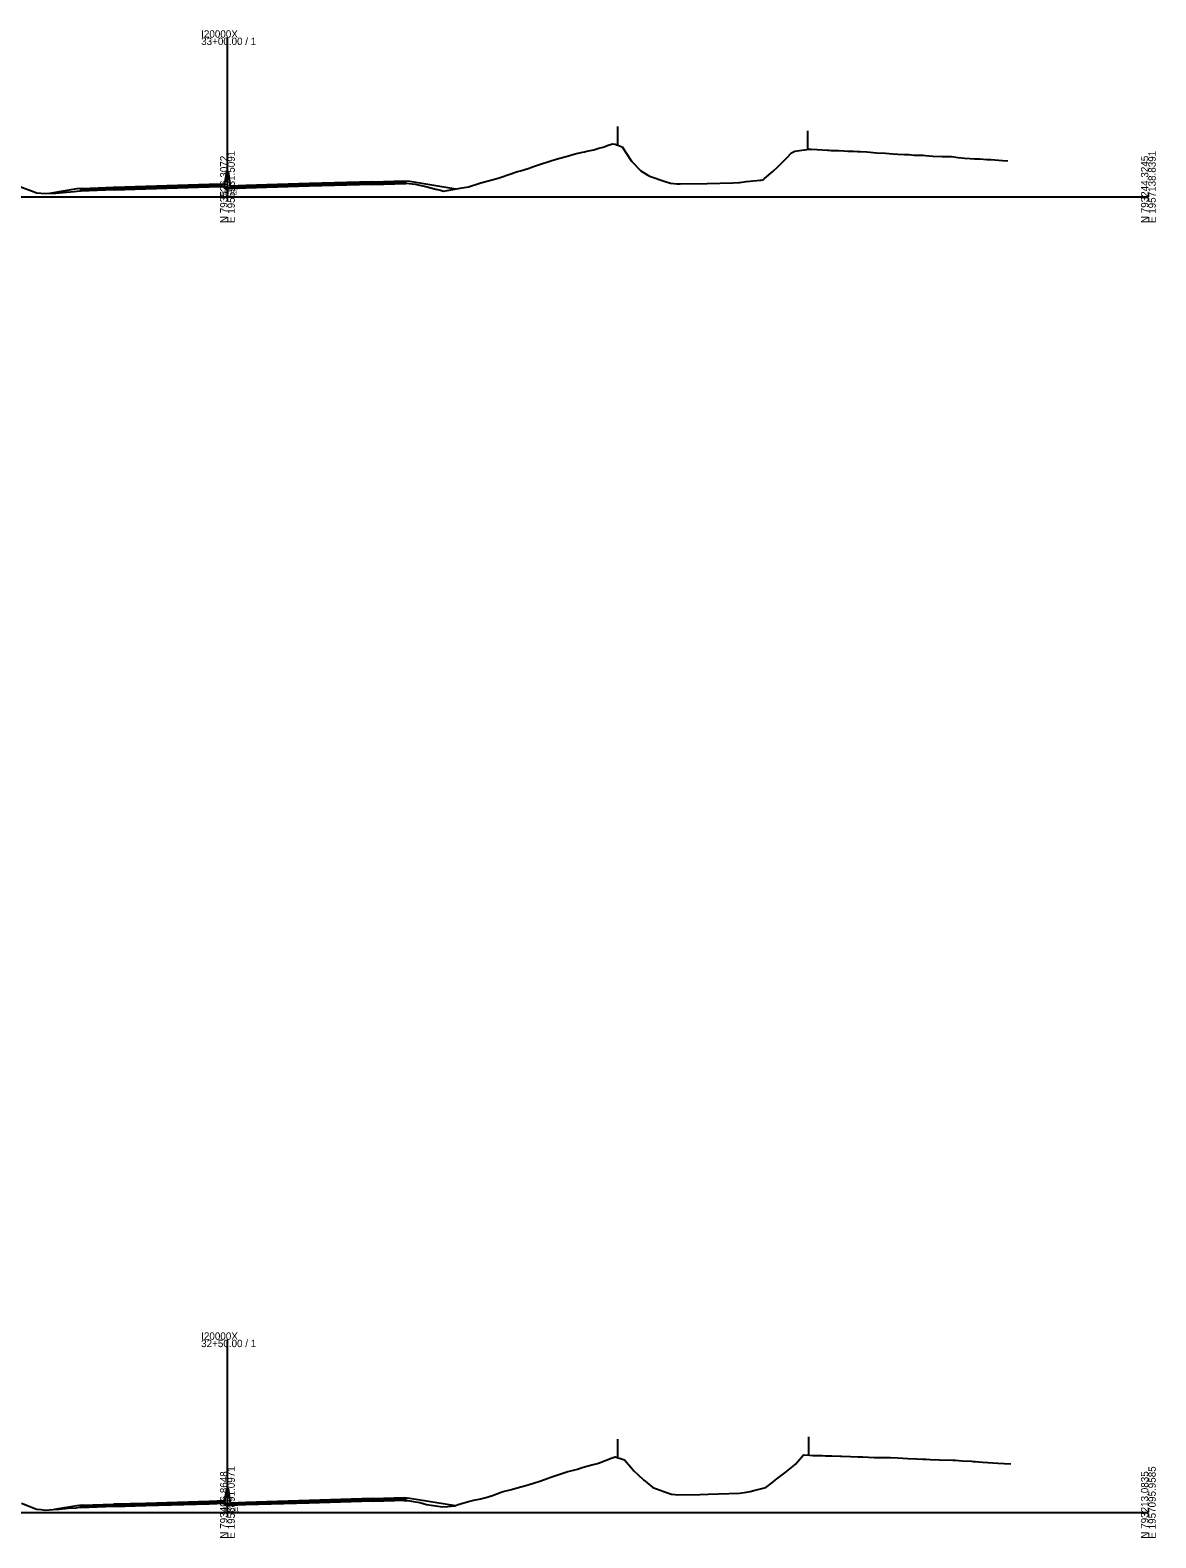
# Model space of a CAD drawing. Extents: x -4026 to 9638, y -10 to 19609.
# Drawn here: x -2725 to -2297, y 2490 to 3063 of the extents above; entities that cross this region are included whole.
import ezdxf

# ---------------------------------------------------------------- set-up
doc = ezdxf.new("R2010")
doc.units = 0
for name, color, linetype in [('RD_EX_Fence_Other', 7, 'Continuous'), ('RD_GPK_XS_Cell', 7, 'Continuous'), ('RD_XS_Base', 7, 'Continuous'), ('RD_XS_ExGround', 7, 'Continuous'), ('RD_XS_Greenside', 7, 'Continuous'), ('RD_XS_MedBWall', 7, 'Continuous'), ('RD_XS_Pave', 7, 'Continuous'), ('RD_XS_PaveOvlay', 7, 'Continuous'), ('RD_XS_TX_Elev_EX', 7, 'Continuous')]:
    doc.layers.add(name, color=color, linetype=linetype)

msp = doc.modelspace()

# ---------------------------------------------------------------- linework, layer by layer
at = {"layer": 'RD_EX_Fence_Other'}
for p, q in [((-2501.76, 3026.71), (-2501.76, 3019.71)), ((-2429.51, 3025.06), (-2429.51, 3018.06)), ((-2501.81, 2527.8), (-2501.81, 2520.8)), ((-2429.15, 2528.76), (-2429.15, 2521.76))]:
    msp.add_line(p, q, dxfattribs=at)
at = {"layer": 'RD_GPK_XS_Cell'}
for p, q in [((-2650, 3000), (-2650, 3060.49)), ((-3000, 3000), (-2650, 3000)), ((-2650, 3000), (-2300, 3000)), ((-2650, 2500), (-2650, 2565.59)), ((-3000, 2500), (-2650, 2500)), ((-2650, 2500), (-2300, 2500))]:
    msp.add_line(p, q, dxfattribs=at)
at = {"layer": 'RD_XS_Base'}
for points in [[(-2705.75, 3002.85), (-2705.25, 3002.87), (-2693.25, 3003.35)], [(-2705.75, 3002.18), (-2705.75, 3002.85)], [(-2693.25, 3002.68), (-2705.75, 3002.18)], [(-2693.25, 3003.35), (-2693, 3003.36)], [(-2693.25, 3002.68), (-2693.25, 3003.35)], [(-2693, 3002.69), (-2693.25, 3002.68)], [(-2657, 3004.44), (-2681, 3003.72), (-2693, 3003.36)], [(-2693, 3002.69), (-2681, 3003.05), (-2657, 3003.77)], [(-2693, 3003.36), (-2693, 3002.69)], [(-2651, 3004.63), (-2657, 3004.44)], [(-2657, 3004.44), (-2657, 3003.77)], [(-2657, 3003.77), (-2651, 3003.96)], [(-2651, 3003.96), (-2651, 3004.63)], [(-2649, 3003.69), (-2643, 3003.93)], [(-2649, 3003.02), (-2649, 3003.69)], [(-2643, 3003.26), (-2649, 3003.02)], [(-2643, 3003.93), (-2619, 3004.65), (-2595, 3005.37)], [(-2595, 3004.7), (-2619, 3003.98), (-2643, 3003.26)], [(-2643, 3003.26), (-2643, 3003.93)], [(-2595, 3005.37), (-2594.75, 3005.38)], [(-2595, 3004.7), (-2595, 3005.37)], [(-2594.75, 3004.71), (-2595, 3004.7)], [(-2582.25, 3005.76), (-2582.75, 3005.74), (-2594.75, 3005.38)], [(-2594.75, 3005.38), (-2594.75, 3004.71)], [(-2594.75, 3004.71), (-2582.25, 3005.09)], [(-2582.25, 3005.09), (-2582.25, 3005.76)], [(-2643, 2503.47), (-2619, 2504.19), (-2595, 2504.91)], [(-2595, 2504.24), (-2619, 2503.52), (-2643, 2502.8)], [(-2595, 2504.91), (-2594.75, 2504.91)], [(-2595, 2504.24), (-2595, 2504.91)], [(-2594.75, 2504.24), (-2595, 2504.24)], [(-2582.25, 2505.29), (-2582.75, 2505.28), (-2594.75, 2504.91)], [(-2594.75, 2504.91), (-2594.75, 2504.24)], [(-2594.75, 2504.24), (-2582.25, 2504.62)], [(-2582.25, 2504.62), (-2582.25, 2505.29)], [(-2705.75, 2502.34), (-2705.25, 2502.36), (-2693.25, 2502.83)], [(-2705.75, 2501.67), (-2705.75, 2502.34)], [(-2693.25, 2502.16), (-2705.75, 2501.67)], [(-2693.25, 2502.83), (-2693, 2502.84)], [(-2693.25, 2502.16), (-2693.25, 2502.83)], [(-2693, 2502.17), (-2693.25, 2502.16)], [(-2657, 2503.92), (-2681, 2503.21), (-2693, 2502.84)], [(-2693, 2502.17), (-2681, 2502.54), (-2657, 2503.25)], [(-2693, 2502.84), (-2693, 2502.17)], [(-2651, 2504.11), (-2657, 2503.92)], [(-2657, 2503.92), (-2657, 2503.25)], [(-2657, 2503.25), (-2651, 2503.44)], [(-2651, 2503.44), (-2651, 2504.11)], [(-2649, 2503.22), (-2643, 2503.47)], [(-2649, 2502.55), (-2649, 2503.22)], [(-2643, 2502.8), (-2649, 2502.55)], [(-2643, 2502.8), (-2643, 2503.47)]]:
    msp.add_lwpolyline(points, dxfattribs=at)
at = {"layer": 'RD_XS_ExGround'}
for points in [[(-2728.9, 3003.85), (-2723.44, 3001.86), (-2722.59, 3001.56), (-2719.17, 3001.23), (-2715.26, 3001.43), (-2712.6, 3001.65), (-2708.23, 3002), (-2707.11, 3002.1), (-2701.04, 3002.64), (-2700.01, 3002.68), (-2692.07, 3003.03), (-2687.1, 3003.18), (-2680.98, 3003.38), (-2676.7, 3003.5), (-2669.17, 3003.73), (-2664.14, 3003.87), (-2657.38, 3004.06), (-2653.14, 3004), (-2651.95, 3003.98), (-2650.95, 3003.9), (-2650, 3003.83), (-2648.11, 3003.69), (-2644.7, 3003.91), (-2643.01, 3004.01), (-2642.7, 3004.02), (-2635.91, 3004.24), (-2631.44, 3004.39), (-2630.66, 3004.41), (-2625.19, 3004.56), (-2619.42, 3004.73), (-2615.17, 3004.83), (-2608.3, 3004.97), (-2600.4, 3005.21), (-2599.8, 3005.22), (-2599.35, 3005.22), (-2591.38, 3005.24), (-2590.94, 3005.24), (-2589.59, 3005.21), (-2583.28, 3005.19), (-2582.26, 3005.2), (-2580.89, 3005.04), (-2578.69, 3004.79), (-2577.07, 3004.45), (-2575.11, 3004), (-2570.84, 3002.91), (-2569.06, 3002.46), (-2567.89, 3002.15), (-2566.52, 3002.36), (-2560.8, 3003.42), (-2558.45, 3003.84), (-2557.23, 3004.21), (-2555.56, 3004.68), (-2553.65, 3005.29), (-2552.25, 3005.63), (-2547.12, 3007.07), (-2546.04, 3007.41), (-2543.03, 3008.46), (-2539.83, 3009.57), (-2538.68, 3009.92), (-2535.77, 3010.69), (-2533.63, 3011.47), (-2532.19, 3011.96), (-2530.24, 3012.59), (-2528.62, 3013.1), (-2527.42, 3013.48), (-2525.04, 3014.26), (-2521.8, 3015.17), (-2521.22, 3015.34), (-2517.89, 3016.27), (-2515.01, 3016.95), (-2514.31, 3017.1), (-2513.36, 3017.32), (-2510.73, 3017.87), (-2508.8, 3018.42), (-2507.16, 3018.92), (-2504.92, 3019.71), (-2503.58, 3020.16), (-2502.6, 3020.06), (-2500.01, 3018.97), (-2496.39, 3013.51), (-2492.85, 3009.85), (-2490.19, 3008.21), (-2489.28, 3007.65), (-2487, 3006.97), (-2485.94, 3006.62), (-2483.23, 3005.71), (-2481.64, 3005.18), (-2479.2, 3004.95), (-2477.9, 3004.97), (-2467.65, 3005.11), (-2457.91, 3005.33), (-2455.65, 3005.39), (-2455.29, 3005.44), (-2452.84, 3005.78), (-2448.85, 3006.16), (-2447.72, 3006.27), (-2447.1, 3006.33), (-2446.36, 3006.44), (-2445.84, 3006.92), (-2442.78, 3009.57), (-2440.54, 3011.65), (-2439.21, 3012.98), (-2437.4, 3014.84), (-2435.63, 3016.75), (-2434.33, 3017.3), (-2428.95, 3018.14), (-2428.12, 3018.13), (-2425.82, 3017.98), (-2421.92, 3017.7), (-2421.32, 3017.67), (-2420.51, 3017.63), (-2417.75, 3017.53), (-2415.71, 3017.46), (-2414.17, 3017.4), (-2412.07, 3017.3), (-2410.59, 3017.21), (-2409.51, 3017.16), (-2407.02, 3017.09), (-2403.3, 3016.75), (-2399.86, 3016.63), (-2397.09, 3016.29), (-2395.19, 3016.17), (-2392.71, 3016.1), (-2390.89, 3016.01), (-2389.14, 3015.87), (-2386.75, 3015.83), (-2385.56, 3015.76), (-2384.68, 3015.71), (-2381.98, 3015.48), (-2378.31, 3015.34), (-2374.83, 3015.26), (-2372.27, 3014.98), (-2369.87, 3014.73), (-2367.68, 3014.52), (-2366.06, 3014.44), (-2364.1, 3014.41), (-2361.43, 3014.19), (-2360.52, 3014.12), (-2359.86, 3014.12), (-2355.49, 3013.77), (-2353.37, 3013.61)], [(-2728.31, 2503.54), (-2722.8, 2501.31), (-2722.47, 2501.17), (-2720.75, 2501.02), (-2719.23, 2500.89), (-2716.21, 2501.08), (-2715.15, 2501.15), (-2713.94, 2501.22), (-2710.4, 2501.53), (-2707.49, 2501.77), (-2706.82, 2501.83), (-2705.72, 2501.92), (-2705.19, 2501.96), (-2703.57, 2502.06), (-2701.27, 2502.21), (-2697.33, 2502.37), (-2692.22, 2502.59), (-2683.79, 2502.88), (-2681.16, 2502.97), (-2679.12, 2503.03), (-2669.33, 2503.31), (-2661.38, 2503.52), (-2657.51, 2503.62), (-2655.67, 2503.59), (-2651.98, 2503.55), (-2650.51, 2503.44), (-2650, 2503.41), (-2648.21, 2503.29), (-2644.68, 2503.48), (-2643.05, 2503.57), (-2642.52, 2503.59), (-2635.2, 2503.84), (-2630.71, 2503.96), (-2629.46, 2504), (-2619.45, 2504.29), (-2613.63, 2504.43), (-2608.28, 2504.55), (-2601.8, 2504.71), (-2599.9, 2504.76), (-2599.2, 2504.76), (-2591.32, 2504.79), (-2590.9, 2504.78), (-2589.11, 2504.75), (-2585.06, 2504.64), (-2583.01, 2504.53), (-2581.48, 2504.47), (-2579.35, 2504.18), (-2576.84, 2503.75), (-2574.31, 2503.04), (-2569.91, 2502.29), (-2568.38, 2502.05), (-2566.29, 2502.21), (-2565.44, 2502.32), (-2565.02, 2502.35), (-2563.57, 2502.47), (-2562.27, 2502.93), (-2558.34, 2504.08), (-2556.41, 2504.58), (-2553.72, 2505.18), (-2552.83, 2505.4), (-2552.18, 2505.56), (-2549.24, 2506.34), (-2546.01, 2507.62), (-2545.66, 2507.75), (-2545.18, 2507.88), (-2542.08, 2508.7), (-2539.84, 2509.34), (-2538.5, 2509.72), (-2536.64, 2510.25), (-2534.92, 2510.77), (-2533.68, 2511.15), (-2531.34, 2511.91), (-2528.1, 2513.01), (-2527.51, 2513.2), (-2525.99, 2513.7), (-2521.34, 2515.25), (-2520.59, 2515.48), (-2519.55, 2515.76), (-2517.01, 2516.45), (-2515.18, 2517.02), (-2513.43, 2517.53), (-2511.01, 2518.15), (-2509.85, 2518.41), (-2509.01, 2518.67), (-2503.82, 2520.67), (-2502.69, 2521.09), (-2499.11, 2519.97), (-2496.68, 2517.17), (-2495.52, 2515.78), (-2493.93, 2514.31), (-2491.94, 2512.39), (-2490.51, 2511.22), (-2488.36, 2509.39), (-2482.74, 2507.47), (-2481.26, 2506.91), (-2479.86, 2506.77), (-2478.92, 2506.67), (-2470.43, 2506.84), (-2467.31, 2506.89), (-2463.39, 2507.04), (-2455.42, 2507.35), (-2454.47, 2507.45), (-2452.77, 2507.64), (-2451.4, 2507.96), (-2449.9, 2508.29), (-2445.38, 2509.41), (-2442.67, 2511.49), (-2441.8, 2512.2), (-2441.18, 2512.68), (-2438.22, 2515.03), (-2435.01, 2517.49), (-2434.13, 2518.35), (-2431.06, 2521.86), (-2428.84, 2521.75), (-2427.48, 2521.58), (-2425.59, 2521.58), (-2423.9, 2521.62), (-2422.68, 2521.53), (-2420.32, 2521.44), (-2417.04, 2521.31), (-2416.51, 2521.29), (-2413.15, 2521.2), (-2410.34, 2521.12), (-2408.5, 2521.08), (-2404.18, 2520.87), (-2402.41, 2520.82), (-2399.96, 2520.81), (-2398.83, 2520.85), (-2398.01, 2520.84), (-2395.25, 2520.75), (-2391.42, 2520.44), (-2388.08, 2520.31), (-2385.68, 2520.2), (-2384.5, 2520.15), (-2382.88, 2520.09), (-2379.51, 2519.99), (-2374.33, 2519.84), (-2373.34, 2519.78), (-2370.77, 2519.63), (-2367.18, 2519.41), (-2366.6, 2519.37), (-2365.79, 2519.31), (-2363.01, 2519.08), (-2361.01, 2518.93), (-2357.25, 2518.69), (-2354.84, 2518.59), (-2352.27, 2518.5)]]:
    msp.add_lwpolyline(points, dxfattribs=at)
at = {"layer": 'RD_XS_Greenside'}
for points in [[(-2707.25, 3003.05), (-2717.7, 3001.31)], [(-2705.25, 3003.21), (-2707.25, 3003.05)], [(-2582.75, 3006.07), (-2580.75, 3005.91)], [(-2580.75, 3005.91), (-2563.18, 3002.98)], [(-2582.75, 2505.61), (-2580.75, 2505.44)], [(-2580.75, 2505.44), (-2563.36, 2502.54)], [(-2707.25, 2502.53), (-2715.77, 2501.11)], [(-2705.25, 2502.69), (-2707.25, 2502.53)]]:
    msp.add_lwpolyline(points, dxfattribs=at)
at = {"layer": 'RD_XS_MedBWall'}
for points in [[(-2651, 3004.96), (-2650.25, 3009.63)], [(-2650.25, 3009.63), (-2649.75, 3009.63), (-2649, 3004.02)], [(-2651, 3003.02), (-2651, 3004.63), (-2651, 3004.96)], [(-2649, 3003.02), (-2651, 3003.02)], [(-2649, 3004.02), (-2649, 3003.69), (-2649, 3003.02)], [(-2651, 2504.44), (-2650.25, 2509.11)], [(-2651, 2502.55), (-2651, 2504.11), (-2651, 2504.44)], [(-2650.25, 2509.11), (-2649.75, 2509.11), (-2649, 2503.55)], [(-2649, 2502.55), (-2651, 2502.55)], [(-2649, 2503.55), (-2649, 2503.22), (-2649, 2502.55)]]:
    msp.add_lwpolyline(points, dxfattribs=at)
at = {"layer": 'RD_XS_Pave'}
for points in [[(-2705.25, 3003.04), (-2693.25, 3003.52)], [(-2693.25, 3003.35), (-2705.25, 3002.87)], [(-2705.25, 3002.87), (-2705.25, 3003.04)], [(-2693.25, 3003.52), (-2693, 3003.53)], [(-2693.25, 3003.35), (-2693.25, 3003.52)], [(-2693, 3003.36), (-2693.25, 3003.35)], [(-2693, 3003.53), (-2681, 3003.89), (-2657, 3004.61)], [(-2657, 3004.44), (-2681, 3003.72), (-2693, 3003.36)], [(-2693, 3003.53), (-2693, 3003.36)], [(-2657, 3004.61), (-2651, 3004.8)], [(-2651, 3004.63), (-2657, 3004.44)], [(-2657, 3004.61), (-2657, 3004.44)], [(-2651, 3004.8), (-2651, 3004.63)], [(-2643, 3004.1), (-2649, 3003.86)], [(-2649, 3003.69), (-2643, 3003.93)], [(-2649, 3003.86), (-2649, 3003.69)], [(-2595, 3005.54), (-2619, 3004.82), (-2643, 3004.1)], [(-2643, 3003.93), (-2619, 3004.65), (-2595, 3005.37)], [(-2643, 3004.1), (-2643, 3003.93)], [(-2595, 3005.54), (-2594.75, 3005.55)], [(-2595, 3005.37), (-2595, 3005.54)], [(-2594.75, 3005.38), (-2595, 3005.37)], [(-2582.75, 3005.91), (-2594.75, 3005.55)], [(-2594.75, 3005.38), (-2582.75, 3005.74)], [(-2594.75, 3005.55), (-2594.75, 3005.38)], [(-2582.75, 3005.74), (-2582.75, 3005.91)], [(-2657, 2504.09), (-2651, 2504.28)], [(-2651, 2504.28), (-2651, 2504.11)], [(-2595, 2505.08), (-2619, 2504.36), (-2643, 2503.64)], [(-2643, 2503.47), (-2619, 2504.19), (-2595, 2504.91)], [(-2595, 2505.08), (-2594.75, 2505.08)], [(-2595, 2504.91), (-2595, 2505.08)], [(-2594.75, 2504.91), (-2595, 2504.91)], [(-2582.75, 2505.44), (-2594.75, 2505.08)], [(-2594.75, 2504.91), (-2582.75, 2505.28)], [(-2594.75, 2505.08), (-2594.75, 2504.91)], [(-2582.75, 2505.28), (-2582.75, 2505.44)], [(-2705.25, 2502.53), (-2693.25, 2503)], [(-2693.25, 2502.83), (-2705.25, 2502.36)], [(-2705.25, 2502.36), (-2705.25, 2502.53)], [(-2693.25, 2503), (-2693, 2503.01)], [(-2693.25, 2502.83), (-2693.25, 2503)], [(-2693, 2502.84), (-2693.25, 2502.83)], [(-2693, 2503.01), (-2681, 2503.37), (-2657, 2504.09)], [(-2657, 2503.92), (-2681, 2503.21), (-2693, 2502.84)], [(-2693, 2503.01), (-2693, 2502.84)], [(-2651, 2504.11), (-2657, 2503.92)], [(-2657, 2504.09), (-2657, 2503.92)], [(-2643, 2503.64), (-2649, 2503.39)], [(-2649, 2503.22), (-2643, 2503.47)], [(-2649, 2503.39), (-2649, 2503.22)], [(-2643, 2503.64), (-2643, 2503.47)]]:
    msp.add_lwpolyline(points, dxfattribs=at)
at = {"layer": 'RD_XS_PaveOvlay'}
for points in [[(-2705.25, 3003.21), (-2693.25, 3003.69)], [(-2693.25, 3003.52), (-2705.25, 3003.04)], [(-2705.25, 3003.04), (-2705.25, 3003.21)], [(-2693, 3003.7), (-2693.25, 3003.69)], [(-2693.25, 3003.69), (-2693.25, 3003.52)], [(-2693.25, 3003.52), (-2693, 3003.53)], [(-2693, 3003.7), (-2681, 3004.06), (-2657, 3004.78)], [(-2657, 3004.61), (-2681, 3003.89), (-2693, 3003.53)], [(-2693, 3003.53), (-2693, 3003.7)], [(-2657, 3004.78), (-2651, 3004.96)], [(-2651, 3004.8), (-2657, 3004.61)], [(-2657, 3004.78), (-2657, 3004.61)], [(-2651, 3004.96), (-2651, 3004.8)], [(-2643, 3004.27), (-2649, 3004.02)], [(-2649, 3003.86), (-2643, 3004.1)], [(-2649, 3004.02), (-2649, 3003.86)], [(-2595, 3005.71), (-2619, 3004.99), (-2643, 3004.27)], [(-2643, 3004.1), (-2619, 3004.82), (-2595, 3005.54)], [(-2643, 3004.27), (-2643, 3004.1)], [(-2595, 3005.54), (-2595, 3005.71)], [(-2595, 3005.71), (-2594.75, 3005.71)], [(-2594.75, 3005.55), (-2595, 3005.54)], [(-2594.75, 3005.71), (-2582.75, 3006.07)], [(-2582.75, 3005.91), (-2594.75, 3005.55)], [(-2594.75, 3005.71), (-2594.75, 3005.55)], [(-2582.75, 3006.07), (-2582.75, 3005.91)], [(-2693, 2503.18), (-2681, 2503.54), (-2657, 2504.26)], [(-2657, 2504.26), (-2651, 2504.44)], [(-2651, 2504.28), (-2657, 2504.09)], [(-2657, 2504.26), (-2657, 2504.09)], [(-2651, 2504.44), (-2651, 2504.28)], [(-2595, 2505.24), (-2619, 2504.52), (-2643, 2503.8)], [(-2643, 2503.64), (-2619, 2504.36), (-2595, 2505.08)], [(-2595, 2505.24), (-2594.75, 2505.25)], [(-2595, 2505.08), (-2595, 2505.24)], [(-2594.75, 2505.08), (-2595, 2505.08)], [(-2594.75, 2505.25), (-2582.75, 2505.61)], [(-2582.75, 2505.44), (-2594.75, 2505.08)], [(-2594.75, 2505.25), (-2594.75, 2505.08)], [(-2582.75, 2505.61), (-2582.75, 2505.44)], [(-2705.25, 2502.69), (-2693.25, 2503.17)], [(-2693.25, 2503), (-2705.25, 2502.53)], [(-2705.25, 2502.53), (-2705.25, 2502.69)], [(-2693, 2503.18), (-2693.25, 2503.17)], [(-2693.25, 2503.17), (-2693.25, 2503)], [(-2693.25, 2503), (-2693, 2503.01)], [(-2657, 2504.09), (-2681, 2503.37), (-2693, 2503.01)], [(-2693, 2503.01), (-2693, 2503.18)], [(-2643, 2503.8), (-2649, 2503.55)], [(-2649, 2503.39), (-2643, 2503.64)], [(-2649, 2503.55), (-2649, 2503.39)], [(-2643, 2503.8), (-2643, 2503.64)]]:
    msp.add_lwpolyline(points, dxfattribs=at)

# ---------------------------------------------------------------- texts
at = {"layer": 'RD_GPK_XS_Cell'}
for s, p in [('33+00.00 / 1', (-2660, 3057.69)), ('I20000X', (-2660, 3060.49)), ('I20000X', (-2660, 2565.59)), ('32+50.00 / 1', (-2660, 2562.79))]:
    msp.add_text(s, height=2.8, dxfattribs=at).set_placement(p)
for s, p in [('N 793526.3072', (-2650, 2990)), ('E 1956931.5091', (-2647.2, 2990)), ('N 793244.3245', (-2300, 2990)), ('E 1957138.8391', (-2297.2, 2990)), ('E 1956891.0971', (-2647.2, 2490)), ('E 1957095.9585', (-2297.2, 2490)), ('N 793496.8648', (-2650, 2490)), ('N 793213.0835', (-2300, 2490))]:
    msp.add_text(s, height=2.8, rotation=90, dxfattribs=at).set_placement(p)
at = {"layer": 'RD_XS_TX_Elev_EX'}
for s, p in [('337.83', (-2652.69, 3000.83)), ('339.41', (-2651.91, 2500.41))]:
    msp.add_text(s, height=1.5, dxfattribs=at).set_placement(p)

doc.saveas('drawing.dxf')
